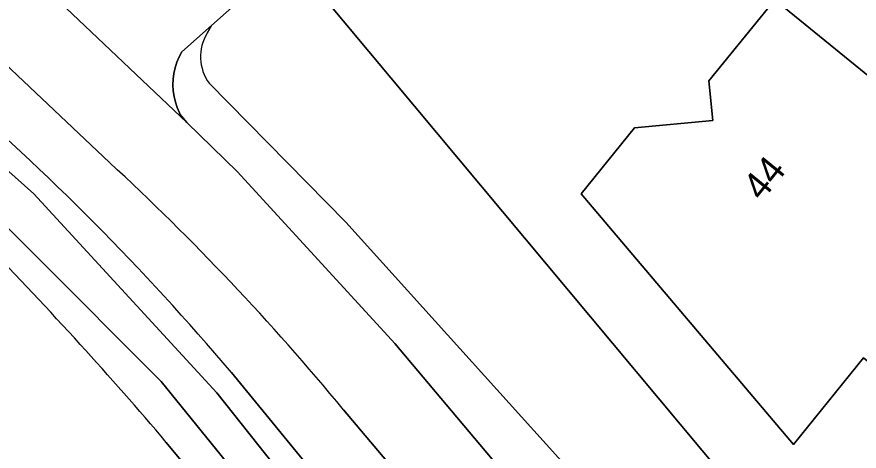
# Model space of a CAD drawing. Extents: x 157320 to 158835, y 386650 to 388491.
# Drawn here: x 157759.8 to 157790.69, y 387311.83 to 387327.75 of the extents above; entities that cross this region are included whole.
import ezdxf

# ---------------------------------------------------------------- set-up
doc = ezdxf.new("R2010")
doc.units = 0
for name, color, linetype in [('IMGEO_Erf', 7, 'Continuous'), ('IMGEO_Fietspad_gesloten', 7, 'Continuous'), ('IMGEO_Groenvoorziening', 7, 'Continuous'), ('IMGEO_Oever', 7, 'Continuous'), ('IMGEO_Pand', 7, 'Continuous'), ('IMGEO_Pand_nummerreeks', 7, 'Continuous'), ('IMGEO_Voetpad_halfverhard', 7, 'Continuous'), ('IMGEO_Waterloop', 7, 'Continuous')]:
    doc.layers.add(name, color=color, linetype=linetype)

msp = doc.modelspace()

# ---------------------------------------------------------------- linework, layer by layer
at = {"layer": 'IMGEO_Erf'}
for points in [[(157780.498, 387321.259), (157782.457, 387323.68), (157785.328, 387323.953), (157785.179, 387325.399), (157787.6, 387328.379), (157790.016, 387331.352), (157791.439, 387331.506), (157791.131, 387334.351), (157793.14, 387336.816), (157795.143, 387339.273), (157797.971, 387339.574), (157797.82, 387340.993), (157800.249, 387343.966), (157802.681, 387346.944), (157804.094, 387347.088), (157803.804, 387349.924)], [(157770.292, 387329.379), (157785.742, 387310.893), (157786.323, 387310.198), (157793.842, 387301.201), (157798.042, 387306.426), (157794.798, 387309.062), (157796.26, 387310.861), (157790.849, 387315.253), (157788.279, 387312.073), (157780.498, 387321.259)]]:
    msp.add_lwpolyline(points, dxfattribs=at)
at = {"layer": 'IMGEO_Fietspad_gesloten'}
for points in [[(157771.785, 387313.35), (157784.48, 387298.307), (157786.785, 387295.523), (157787.938, 387293.913), (157790.246, 387295.677), (157786.844, 387300.128), (157773.67, 387315.779), (157767.899, 387322.066), (157766.033, 387323.875), (157761.365, 387328.296), (157745.827, 387342.982)], [(157743.124, 387341.381), (157763.197, 387322.412)], [(157761.365, 387328.296), (157766.033, 387323.875), (157765.794, 387324.173), (157765.767, 387324.227), (157765.682, 387324.421), (157765.615, 387324.622), (157765.567, 387324.829), (157765.537, 387325.039), (157765.525, 387325.25), (157765.533, 387325.462), (157765.56, 387325.672), (157765.605, 387325.879), (157765.669, 387326.082), (157765.75, 387326.277), (157765.849, 387326.465), (157766.941, 387327.433), (157769.525, 387329.73)]]:
    msp.add_lwpolyline(points, dxfattribs=at)
msp.add_arc((157700.924, 387254.796), 91.923, 39.56772, 47.35561, dxfattribs=at)
at = {"layer": 'IMGEO_Groenvoorziening'}
for points in [[(157763.197, 387322.412), (157743.124, 387341.381)], [(157770.292, 387329.379), (157769.525, 387329.73), (157766.941, 387327.433), (157766.781, 387327.146)], [(157766.85, 387325.316), (157771.869, 387320.224), (157782.484, 387308.468), (157782.898, 387307.969), (157785.021, 387310.309), (157785.742, 387310.893), (157770.292, 387329.379)], [(157767.669, 387314.711), (157782.841, 387296.2), (157780.33, 387294.048), (157781.603, 387292.53), (157786.785, 387295.523), (157784.48, 387298.307), (157771.785, 387313.35)], [(157763.659, 387282.165), (157781.603, 387292.53), (157780.33, 387294.048), (157765.284, 387312.155)]]:
    msp.add_lwpolyline(points, dxfattribs=at)
for centre, radius, start, end in [((157768.203, 387326.283), 1.663, 148.7536, 215.565), ((157696.863, 387254.85), 92.719, 40.21176, 49.43498), ((157659.227, 387222.063), 139.158, 42.31515, 46.52851), ((157700.924, 387254.796), 91.923, 39.56772, 47.35561), ((157659.125, 387222.012), 139.268, 40.33567, 42.3023)]:
    msp.add_arc(centre, radius, start, end, dxfattribs=at)
at = {"layer": 'IMGEO_Oever'}
for points in [[(157734.102, 387347.835), (157743.178, 387336.674), (157755.17, 387325.937), (157760.422, 387321.264), (157767.142, 387313.965), (157773.437, 387306.048), (157781.277, 387296.2), (157780.388, 387295.543), (157765.095, 387314.39), (157755.903, 387323.581), (157743.931, 387334.665), (157739.374, 387339.3), (157733.929, 387345.749), (157720.18, 387338.489), (157749.879, 387279.786), (157749.338, 387279.593), (157719.678, 387336.712), (157716.743, 387342.119), (157691.041, 387391.611)], [(157765.284, 387312.155), (157780.33, 387294.048), (157782.841, 387296.2), (157767.669, 387314.711)]]:
    msp.add_lwpolyline(points, dxfattribs=at)
for centre, radius, start, end in [((157696.863, 387254.85), 92.719, 40.21176, 49.43498), ((157659.227, 387222.063), 139.158, 42.31515, 46.52851), ((157659.125, 387222.012), 139.268, 40.33567, 42.3023)]:
    msp.add_arc(centre, radius, start, end, dxfattribs=at)
at = {"layer": 'IMGEO_Pand'}
for points in [[(157787.6, 387328.379), (157804.628, 387314.532), (157809.676, 387320.745), (157807.361, 387322.626), (157805.45, 387320.275), (157803.86, 387320.046), (157798.373, 387324.505), (157802.283, 387329.317), (157793.14, 387336.816), (157791.131, 387334.351), (157791.439, 387331.506), (157790.016, 387331.352)], [(157787.6, 387328.379), (157785.179, 387325.399), (157785.328, 387323.953), (157782.457, 387323.68), (157780.498, 387321.259), (157788.279, 387312.073), (157790.849, 387315.253), (157796.26, 387310.861), (157794.798, 387309.062), (157798.042, 387306.426), (157804.628, 387314.532)]]:
    msp.add_lwpolyline(points, close=True, dxfattribs=at)
at = {"layer": 'IMGEO_Voetpad_halfverhard'}
for points in [[(157766.781, 387327.146), (157766.941, 387327.433), (157765.849, 387326.465), (157765.75, 387326.277), (157765.669, 387326.082), (157765.605, 387325.879), (157765.56, 387325.672), (157765.533, 387325.462), (157765.525, 387325.25), (157765.537, 387325.039), (157765.567, 387324.829), (157765.615, 387324.622), (157765.682, 387324.421), (157765.767, 387324.227), (157765.794, 387324.173), (157766.033, 387323.875), (157767.899, 387322.066), (157773.67, 387315.779), (157786.844, 387300.128), (157790.246, 387295.677), (157792.472, 387292.765), (157794.475, 387289.796)], [(157771.869, 387320.224), (157766.85, 387325.316)], [(157805.536, 387277.631), (157798.6, 387286.988), (157795.369, 387291.825), (157794.989, 387292.395), (157794.308, 387293.403), (157794.223, 387293.53), (157793.992, 387293.872), (157791.137, 387297.852), (157788.878, 387300.765), (157783.451, 387307.303), (157782.898, 387307.969), (157782.484, 387308.468), (157771.869, 387320.224)]]:
    msp.add_lwpolyline(points, dxfattribs=at)
msp.add_arc((157768.203, 387326.283), 1.663, 148.7536, 215.565, dxfattribs=at)
at = {"layer": 'IMGEO_Waterloop'}
msp.add_lwpolyline([(157691.041, 387391.611), (157716.743, 387342.119), (157719.678, 387336.712), (157749.338, 387279.593), (157749.879, 387279.786), (157720.18, 387338.489), (157733.929, 387345.749), (157739.374, 387339.3), (157743.931, 387334.665), (157755.903, 387323.581), (157765.095, 387314.39), (157780.388, 387295.543), (157781.277, 387296.2), (157773.437, 387306.048), (157767.142, 387313.965), (157760.422, 387321.264), (157755.17, 387325.937), (157743.178, 387336.674), (157734.102, 387347.835)], dxfattribs=at)

# ---------------------------------------------------------------- texts
at = {"layer": 'IMGEO_Pand_nummerreeks'}
msp.add_text('44', height=1, rotation=50.9245, dxfattribs=at).set_placement((157787.12, 387320.957))

doc.saveas('drawing.dxf')
